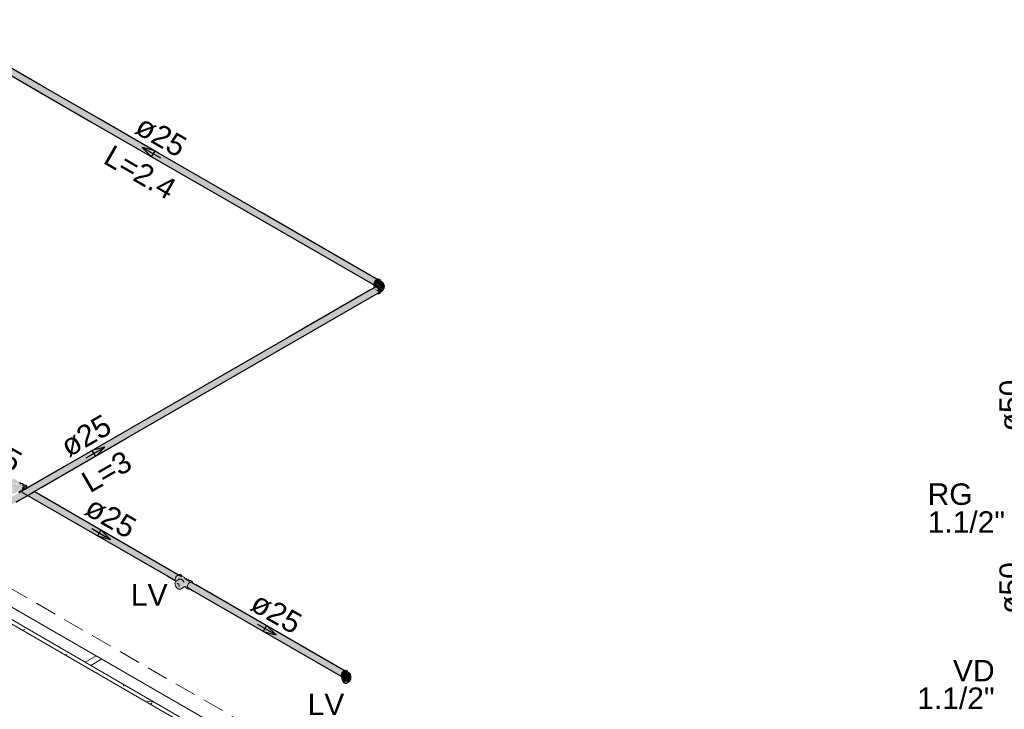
# Model space of a CAD drawing. Header units: millimetres. Extents: x 567 to 934, y -1 to 364.
# Tile 596 of 656: x 764.79 to 773.96, y 68.56 to 74.98. Entities that reach past the tile are written whole.
import ezdxf

# ---------------------------------------------------------------- set-up
doc = ezdxf.new("R2010")
doc.units = ezdxf.units.MM
doc.header["$MEASUREMENT"] = 0
doc.linetypes.add('JIS_02_2.0', pattern=[0.3, 0.2, -0.1])
doc.linetypes.add('NULL', pattern=[0])
for name, color, linetype, lineweight in [('A-GENM', 7, 'Continuous', 13), ('A-GLAZ', 7, 'Continuous', 13), ('A-GLAZ-SILL', 7, 'Continuous', 13), ('AF-Condutos', 140, 'Continuous', 25), ('AF-Conexões', 152, 'Continuous', 18), ('AF-Peça de utilização', 152, 'Continuous', 18), ('AF-Sentido conduto', 140, 'Continuous', 30), ('AF-Textos conduto', 7, 'Continuous', 9), ('DI-Área do detalhe', 10, 'JIS_02_2.0', 0), ('Textos', 7, 'Continuous', 9)]:
    doc.layers.add(name, color=color, linetype=linetype, lineweight=lineweight)
doc.styles.add('Arial', font='arial.ttf')

msp = doc.modelspace()

# ---------------------------------------------------------------- hatches: boundary and pattern name
at = {"layer": 'AF-Condutos', "linetype": 'Continuous'}
for points in [[(763.9349, 74.9814), (763.9254, 74.9831), (763.9078, 74.9709), (763.8975, 74.9485), (763.9012, 74.9307), (768.1001, 72.5064), (766.9026, 73.1993), (768.0964, 72.5138), (766.9164, 73.198), (768.0964, 72.5242), (766.9396, 73.1959), (768.1001, 72.5358), (766.9682, 73.1933), (768.1068, 72.5466), (766.9974, 73.1906), (768.1153, 72.5548), (767.0222, 73.1883), (768.1243, 72.5589), (767.0383, 73.1868), (768.1321, 72.5582)], [(768.0886, 72.5183), (766.9026, 73.1993), (768.0881, 72.5134)], [(768.0877, 72.5188), (768.0904, 72.5277), (766.9164, 73.198)], [(768.0896, 72.5282), (768.0947, 72.5389), (766.9396, 73.1959)], [(768.0941, 72.5393), (768.1012, 72.5498), (766.9682, 73.1933)], [(768.1077, 72.5592), (766.9974, 73.1906), (768.1009, 72.5501)], [(768.1145, 72.5644), (767.0222, 73.1883), (768.1086, 72.5587)], [(768.1186, 72.5659), (767.0383, 73.1868), (768.1151, 72.5642)], [(768.0886, 72.5183), (768.0964, 72.5138), (768.0964, 72.5242)], [(768.1189, 72.4317), (768.1337, 72.4402), (768.1382, 72.4466), (764.9838, 70.631), (768.1391, 72.4564), (765.6275, 71.0126), (768.1364, 72.4679), (768.1303, 72.4791), (768.1131, 72.4933), (768.0886, 72.4791), (768.1008, 72.4914), (764.8118, 70.5925), (764.8028, 70.5831), (764.8992, 70.6385), (764.9059, 70.6379), (764.8758, 70.6182), (764.8838, 70.6136), (764.8287, 70.5751), (764.8141, 70.5602), (764.8125, 70.5635), (764.8841, 70.6134), (764.8758, 70.6182), (764.9064, 70.6379), (764.9004, 70.6384), (764.8098, 70.5861), (764.8052, 70.5887), (763.1819, 69.6515), (763.2319, 69.6226), (763.117, 69.5485), (763.2382, 69.619), (763.2427, 69.6164)], [(768.1382, 72.4466), (768.1391, 72.4564), (764.9838, 70.631)], [(768.1391, 72.4564), (768.1364, 72.4679), (765.6275, 71.0126)], [(768.1049, 72.4938), (768.0886, 72.4795), (768.1043, 72.4882)], [(764.7942, 70.6003), (766.2368, 69.7623), (766.2388, 69.7663)], [(764.812, 70.6004), (766.2379, 69.767), (766.2405, 69.7757)], [(764.8122, 70.6023), (764.8205, 70.5975), (764.8278, 70.6018), (764.8144, 70.6096)], [(764.8377, 70.6363), (764.8221, 70.6454), (764.8132, 70.6413)], [(764.8156, 70.6121), (764.8307, 70.6034), (764.8357, 70.6064), (764.8178, 70.6168)], [(764.821, 70.6235), (764.8178, 70.6168), (764.8357, 70.6064), (764.843, 70.6106)], [(764.8544, 70.6171), (764.8306, 70.6311), (764.822, 70.6231), (764.8434, 70.6108)], [(764.8546, 70.6172), (764.8624, 70.6218), (764.8307, 70.6312)], [(764.8439, 70.6358), (764.8337, 70.6332), (764.8628, 70.6217), (764.8654, 70.6241)], [(766.1689, 69.8017), (766.1687, 69.8019), (764.8122, 70.5891)], [(766.169, 69.8016), (764.8125, 70.5871), (766.1699, 69.801), (764.8128, 70.5843), (766.171, 69.8002)], [(766.1699, 69.801), (764.8682, 70.5549), (764.866, 70.5536)], [(766.169, 69.8016), (764.8697, 70.5557), (764.8682, 70.5549)], [(766.1687, 69.8019), (764.8703, 70.5561), (764.8697, 70.5557)], [(764.8748, 70.5587), (764.8706, 70.5562), (766.2388, 69.7664), (766.2388, 69.7665)], [(764.8706, 70.5562), (766.2388, 69.7663), (766.2388, 69.7664)], [(766.2388, 69.7665), (764.8791, 70.5611), (764.8748, 70.5587)], [(766.2306, 69.7815), (764.8796, 70.5614), (764.8795, 70.5614)], [(766.2405, 69.7758), (764.8812, 70.5624), (764.8796, 70.5614)], [(764.8882, 70.5664), (764.8812, 70.5624), (766.2405, 69.7759), (766.2405, 69.7759)], [(764.8812, 70.5624), (766.2405, 69.7758), (766.2405, 69.7759)], [(766.2405, 69.7759), (764.8907, 70.5679), (764.8882, 70.5664)], [(764.8907, 70.5679), (766.2397, 69.7764), (766.2447, 69.787), (764.8913, 70.5682)], [(766.2439, 69.7875), (764.8915, 70.5683), (764.8913, 70.5682)], [(764.8963, 70.5711), (764.8915, 70.5683), (766.2448, 69.7871), (766.2448, 69.7872)], [(764.8915, 70.5683), (766.2447, 69.787), (766.2448, 69.7871)], [(766.2448, 69.7872), (764.9033, 70.5751), (764.8963, 70.5711)], [(764.9033, 70.5751), (766.2442, 69.7876), (766.2512, 69.7979), (764.904, 70.5756)], [(764.9042, 70.5756), (764.904, 70.5756), (766.2512, 69.7979), (766.2513, 69.7981)], [(766.2513, 69.7981), (764.9147, 70.5817), (764.9042, 70.5757)], [(764.9147, 70.5817), (766.2509, 69.7983), (766.2588, 69.8066), (764.9154, 70.5821)], [(766.2588, 69.8066), (764.9155, 70.5822), (764.9154, 70.5821)], [(766.2824, 69.7931), (764.923, 70.5865), (764.9155, 70.5822)], [(764.923, 70.5865), (766.2586, 69.8069), (766.2656, 69.812), (764.9233, 70.5867)], [(766.2656, 69.812), (764.9235, 70.5868), (764.9233, 70.5867)], [(766.2913, 69.7971), (764.9266, 70.5886), (764.9235, 70.5868)], [(764.9266, 70.5886), (766.265, 69.8124), (766.2688, 69.814), (764.9267, 70.5886)], [(766.2991, 69.7964), (764.9268, 70.5887), (764.9267, 70.5886)], [(766.2991, 69.7964), (764.9268, 70.5887), (764.9268, 70.5887)], [(766.3461, 69.7431), (766.3635, 69.7329), (767.8021, 68.9025)], [(766.3519, 69.7114), (767.7917, 68.8801), (766.357, 69.722)], [(766.3525, 69.7007), (766.3782, 69.6857), (767.7917, 68.8697), (766.3535, 69.7104)], [(766.3535, 69.7105), (766.3535, 69.7104), (767.7917, 68.8801)], [(767.7835, 68.8745), (767.7861, 68.8834), (766.3535, 69.7104)], [(766.3592, 69.6915), (767.7954, 68.8623), (766.3536, 69.6999)], [(766.357, 69.722), (767.7954, 68.8917), (766.3635, 69.7329), (766.3564, 69.7225)], [(767.7852, 68.8839), (767.7904, 68.8946), (766.357, 69.722)], [(766.3635, 69.7331), (767.8021, 68.9025), (766.3721, 69.7411)], [(767.7959, 68.9061), (766.3635, 69.7329), (767.7897, 68.8951)], [(766.3855, 69.7458), (766.3715, 69.7416), (767.8107, 68.9107), (766.4094, 69.7287), (767.8196, 68.9148), (766.4326, 69.7192), (767.8274, 68.9141), (766.4322, 69.7196)], [(766.3722, 69.7412), (766.3721, 69.7411), (767.8107, 68.9107)], [(767.8033, 68.915), (766.3721, 69.7411), (767.7964, 68.9059)], [(767.7844, 68.8739), (766.3782, 69.6857), (767.7839, 68.869)], [(767.81, 68.9203), (766.4043, 69.7317), (767.804, 68.9146)], [(767.814, 68.9218), (766.4326, 69.7192), (767.8104, 68.9201)]]:
    msp.add_hatch(color=151, dxfattribs=at).paths.add_polyline_path(points)
at = {"layer": 'AF-Conexões', "linetype": 'Continuous'}
for points in [[(768.1443, 72.5639), (768.1252, 72.5685), (768.1029, 72.5522), (768.0921, 72.5335), (768.0882, 72.5142), (768.0951, 72.5026), (768.0951, 72.5202), (768.1088, 72.5488), (768.1263, 72.5615), (768.1382, 72.5658), (768.1519, 72.553)], [(768.0989, 72.5136), (768.1094, 72.5076), (768.1266, 72.5116), (768.1022, 72.5297)], [(768.1521, 72.5515), (768.1311, 72.5651), (768.1088, 72.5488), (768.1019, 72.5287), (768.1277, 72.515), (768.1316, 72.5232), (768.1528, 72.5431), (768.1306, 72.559)], [(768.1358, 72.5595), (768.1306, 72.559), (768.1553, 72.5442)], [(768.161, 72.5448), (768.1553, 72.5442), (768.1316, 72.5232)], [(768.1729, 72.5324), (768.1596, 72.541), (768.1449, 72.5354), (768.132, 72.5193), (768.1412, 72.5165), (768.172, 72.4943), (768.1727, 72.478), (768.1831, 72.4845), (768.1856, 72.5129)], [(768.0883, 72.4842), (768.0982, 72.4862), (768.1017, 72.5025), (768.1055, 72.4941), (768.1323, 72.4872), (768.127, 72.4852), (768.1378, 72.4621), (768.0892, 72.4738), (768.1383, 72.4468), (768.1218, 72.4333), (768.1366, 72.43), (768.1519, 72.4444), (768.149, 72.4719), (768.1382, 72.4906), (768.1235, 72.5036), (768.1027, 72.5057)], [(768.1426, 72.5154), (768.1198, 72.5052), (768.1227, 72.504)], [(768.1401, 72.514), (768.1229, 72.5041), (768.145, 72.5112), (768.1277, 72.5006), (768.1522, 72.5071)], [(768.145, 72.5112), (768.1239, 72.5033), (768.1277, 72.5006)], [(768.1553, 72.5081), (768.1294, 72.4999), (768.1335, 72.4956)], [(768.1344, 72.4946), (768.1613, 72.5018), (768.1553, 72.5081)], [(768.1353, 72.4948), (768.1382, 72.4906), (768.1613, 72.5018)], [(768.1399, 72.4881), (768.1443, 72.4816), (768.1703, 72.4862), (768.1613, 72.5018)], [(768.1487, 72.4724), (768.1727, 72.478), (768.1703, 72.4862), (768.1448, 72.4805)], [(768.1519, 72.4659), (768.1727, 72.478), (768.1488, 72.4725)], [(768.1513, 72.4643), (768.1736, 72.4701), (768.1727, 72.478)], [(768.153, 72.4583), (768.1736, 72.4701), (768.1517, 72.4644)], [(768.1523, 72.447), (768.1664, 72.4542), (768.1727, 72.4633)], [(768.1529, 72.4522), (768.173, 72.4652), (768.1736, 72.4701)], [(768.153, 72.4523), (768.1736, 72.4701), (768.1537, 72.4586)]]:
    msp.add_hatch(color=161, dxfattribs=at).paths.add_polyline_path(points)
at = {"layer": 'AF-Peça de utilização', "linetype": 'Continuous'}
for points in [[(764.7572, 70.6953), (764.7468, 70.7055), (764.7337, 70.7067), (764.7115, 70.6905), (764.7008, 70.672), (764.6969, 70.6528), (764.7048, 70.6438), (764.7316, 70.6593), (764.7198, 70.6771), (764.7441, 70.6646), (764.7579, 70.6701), (764.7787, 70.6458), (764.7766, 70.6423), (764.7582, 70.6606), (764.7382, 70.6631), (764.7001, 70.6396), (764.7159, 70.6194), (764.7199, 70.6217), (764.7191, 70.6385), (764.736, 70.5981), (764.7199, 70.5997), (764.7342, 70.6099), (764.7159, 70.6067), (764.7298, 70.617), (764.7159, 70.6194), (764.6998, 70.6393), (764.6969, 70.6328), (764.6969, 70.6152), (764.7045, 70.5955), (764.7177, 70.579), (764.733, 70.5702), (764.7463, 70.5714), (764.783, 70.5936), (764.7824, 70.6063), (764.7942, 70.6003), (764.7824, 70.6139), (764.7826, 70.6223), (764.7963, 70.6173), (764.7941, 70.6128), (764.7826, 70.6223), (764.7824, 70.6139), (764.7943, 70.6109), (764.7962, 70.5964), (764.8122, 70.5894), (764.8078, 70.6102), (764.8162, 70.6157), (764.8395, 70.6392), (764.8538, 70.6438), (764.84, 70.6501), (764.8135, 70.6375), (764.8331, 70.6417), (764.8, 70.6624), (764.7922, 70.6585), (764.7897, 70.6697), (764.7998, 70.6671)], [(764.8001, 70.6625), (764.8271, 70.6472), (764.8315, 70.6479)], [(764.8063, 70.6641), (764.8017, 70.6631), (764.8301, 70.6485)], [(764.8333, 70.6499), (764.8069, 70.6642), (764.8304, 70.6486)], [(764.8347, 70.6493), (764.8132, 70.6631), (764.8069, 70.6642)], [(764.8552, 70.6301), (764.8584, 70.6395), (764.8484, 70.6345)], [(766.2988, 69.8053), (766.2883, 69.8155), (766.2752, 69.8167), (766.253, 69.8005), (766.2423, 69.782), (766.2384, 69.7628), (766.2463, 69.7538), (766.2731, 69.7693), (766.2613, 69.7871), (766.2857, 69.7746), (766.2994, 69.7801), (766.3203, 69.7558), (766.3181, 69.7523), (766.2997, 69.7706), (766.2797, 69.7731), (766.2417, 69.7496), (766.2574, 69.7294), (766.2626, 69.732), (766.2606, 69.7485), (766.2775, 69.7081), (766.2574, 69.7294), (766.2414, 69.7493), (766.2384, 69.7428), (766.2384, 69.7252), (766.246, 69.7055), (766.2593, 69.689), (766.2746, 69.6802), (766.2878, 69.6814), (766.3245, 69.7036), (766.3239, 69.7163), (766.3358, 69.7103), (766.324, 69.7239), (766.3389, 69.7201), (766.3394, 69.695), (766.3539, 69.6821), (766.3731, 69.6835), (766.3552, 69.6938), (766.3493, 69.7202), (766.369, 69.7389), (766.3953, 69.7538), (766.3738, 69.758), (766.3338, 69.7685), (766.3312, 69.7797), (766.3413, 69.7771)], [(766.2613, 69.7871), (766.2733, 69.7715), (766.2861, 69.7682), (766.2846, 69.7743)], [(766.2994, 69.7801), (766.2945, 69.7743), (766.3196, 69.7562)], [(766.3413, 69.7727), (766.3338, 69.7685), (766.3609, 69.7559)], [(766.3416, 69.7725), (766.3687, 69.7572), (766.373, 69.7579)], [(766.3678, 69.7573), (766.3418, 69.7723), (766.362, 69.7561)], [(766.3478, 69.7741), (766.3432, 69.7731), (766.3717, 69.7585)], [(766.3749, 69.7599), (766.3484, 69.7742), (766.3719, 69.7586)], [(766.3762, 69.7593), (766.3547, 69.7731), (766.3484, 69.7742)], [(766.324, 69.7102), (766.3383, 69.6994), (766.3379, 69.7038)], [(767.8479, 68.9093), (767.8402, 68.9202), (767.8211, 68.9247), (767.7988, 68.9084), (767.788, 68.8898), (767.7841, 68.8705), (767.7927, 68.8514), (767.791, 68.8765), (767.7986, 68.8961), (767.8118, 68.9125), (767.8341, 68.922)], [(767.791, 68.8589), (767.8466, 68.9086), (767.7957, 68.8777)], [(767.8242, 68.8392), (767.8354, 68.8325), (767.8299, 68.8277), (767.8377, 68.8249), (767.8676, 68.8349), (767.8628, 68.8579), (767.8467, 68.8749), (767.8302, 68.8742), (767.7997, 68.8586), (767.8027, 68.8475), (767.7939, 68.8502), (767.7961, 68.829), (767.8099, 68.8089), (767.8271, 68.8015), (767.8194, 68.8132), (767.8292, 68.8188), (767.8122, 68.8173), (767.8289, 68.8285)], [(767.7957, 68.863), (767.8015, 68.8596), (767.8334, 68.8795), (767.7981, 68.886)], [(767.8479, 68.9093), (767.8341, 68.922), (767.8118, 68.9125), (767.7981, 68.886), (767.8294, 68.8783), (767.8344, 68.8858), (767.8641, 68.8984)], [(767.8682, 68.888), (767.8641, 68.8984), (767.8335, 68.8797), (767.8458, 68.8784), (767.8757, 68.8514), (767.87, 68.8629)], [(767.8194, 68.8132), (767.8271, 68.8015), (767.8318, 68.803)], [(767.8318, 68.803), (767.8628, 68.8209), (767.8694, 68.8356), (767.8377, 68.8249)]]:
    msp.add_hatch(color=161, dxfattribs=at).paths.add_polyline_path(points)

# ---------------------------------------------------------------- linework, layer by layer
at = {"layer": 'A-GENM', "color": 8, "lineweight": 5}
msp.add_line((764.4704, 69.497), (768.3399, 67.2629), dxfattribs=at)
at = {"layer": 'A-GENM', "color": 8, "linetype": 'Continuous', "lineweight": 5}
for p, q in [((764.819, 69.2957), (764.8387, 69.3071)), ((765.2149, 69.0671), (765.2309, 69.0763)), ((765.5094, 68.903), (765.5132, 68.8949)), ((765.7518, 68.7971), (765.7612, 68.7769)), ((766.0396, 68.6268), (765.9801, 68.636)), ((766.0068, 68.6099), (766.0228, 68.6191))]:
    msp.add_line(p, q, dxfattribs=at)
at = {"layer": 'A-GLAZ', "color": 8, "lineweight": 5}
for p, q in [((764.6167, 69.5724), (768.2021, 67.5024)), ((765.5044, 69.0599), (765.4005, 68.9999)), ((765.4005, 68.9999), (765.4525, 68.9699)), ((765.4525, 68.9699), (765.5564, 69.0299))]:
    msp.add_line(p, q, dxfattribs=at)
at = {"layer": 'A-GLAZ-SILL', "color": 8, "lineweight": 5}
for p, q in [((765.4005, 68.9999), (764.5734, 69.4774)), ((766.2795, 68.4924), (765.4525, 68.9699))]:
    msp.add_line(p, q, dxfattribs=at)
at = {"layer": 'AF-Condutos'}
for p, q in [((765.0138, 74.3585), (764.3378, 74.7488)), ((764.3317, 74.6821), (764.9728, 74.312)), ((765.5223, 74.0649), (765.0138, 74.3585)), ((764.9728, 74.312), (765.4551, 74.0335)), ((765.4551, 74.0335), (765.9891, 73.7252)), ((766.085, 73.7401), (765.5223, 74.0649)), ((765.9891, 73.7252), (766.8995, 73.1996)), ((767.0441, 73.1863), (766.085, 73.7401)), ((766.8995, 73.1996), (768.1001, 72.5064)), ((768.1321, 72.5582), (767.0441, 73.1863)), ((768.053, 72.4638), (767.3013, 72.0298)), ((767.4066, 72.0204), (768.1337, 72.4402)), ((768.0883, 72.4842), (768.053, 72.4638)), ((768.1008, 72.4914), (768.0883, 72.4842)), ((768.102, 72.4921), (768.1008, 72.4914)), ((768.1049, 72.4938), (768.102, 72.4921)), ((768.1131, 72.4933), (768.1049, 72.4938)), ((768.117, 72.491), (768.1131, 72.4933)), ((768.1221, 72.4881), (768.117, 72.491)), ((768.1303, 72.4791), (768.1221, 72.4881)), ((768.1364, 72.4679), (768.1303, 72.4791)), ((768.1337, 72.4402), (768.1382, 72.4466)), ((768.1391, 72.4564), (768.1364, 72.4679)), ((768.1382, 72.4466), (768.1391, 72.4564)), ((767.3013, 72.0298), (765.2083, 70.8214)), ((765.7866, 71.0851), (767.4066, 72.0204)), ((764.9978, 70.6297), (765.7866, 71.0851)), ((765.2083, 70.8214), (764.8925, 70.6391)), ((764.866, 70.6238), (764.8118, 70.5925)), ((764.8221, 70.6454), (764.8132, 70.6413)), ((764.8622, 70.626), (764.8467, 70.635)), ((764.8653, 70.6242), (764.8622, 70.626)), ((764.866, 70.6238), (764.8653, 70.6242)), ((764.8925, 70.6391), (764.866, 70.6238)), ((764.9268, 70.5887), (764.9978, 70.6297)), ((764.7562, 70.4902), (764.7942, 70.5122)), ((764.7942, 70.5824), (764.7833, 70.5761)), ((764.7979, 70.5845), (764.7942, 70.5824)), ((764.7942, 70.5122), (764.8282, 70.5318)), ((764.7981, 70.5846), (764.7979, 70.5845)), ((764.7982, 70.5847), (764.7981, 70.5846)), ((764.7998, 70.5856), (764.7982, 70.5847)), ((764.8012, 70.5864), (764.7998, 70.5856)), ((764.8052, 70.5887), (764.8012, 70.5864)), ((764.8118, 70.5925), (764.8052, 70.5887)), ((764.8128, 70.5843), (766.171, 69.8002)), ((764.8282, 70.5318), (764.866, 70.5536)), ((764.866, 70.5536), (764.9268, 70.5887)), ((766.2991, 69.7964), (764.9268, 70.5887)), ((766.171, 69.8002), (766.2386, 69.7612)), ((766.3566, 69.693), (766.3592, 69.6915)), ((766.3592, 69.6915), (766.3731, 69.6835)), ((766.3714, 69.7547), (766.3636, 69.7554)), ((766.3731, 69.6835), (766.376, 69.6818)), ((766.376, 69.6818), (766.4002, 69.6679)), ((766.4037, 69.736), (766.3882, 69.745)), ((766.4069, 69.7342), (766.4037, 69.736)), ((766.4322, 69.7196), (766.4069, 69.7342)), ((767.8274, 68.9141), (766.4322, 69.7196)), ((766.4002, 69.6679), (767.7954, 68.8623))]:
    msp.add_line(p, q, dxfattribs=at)
at = {"layer": 'AF-Conexões'}
for p, q in [((768.0892, 72.5236), (768.0882, 72.5142)), ((768.0921, 72.5335), (768.0892, 72.5236)), ((768.0968, 72.5432), (768.0921, 72.5335)), ((768.1029, 72.5522), (768.0968, 72.5432)), ((768.0996, 72.5197), (768.099, 72.5141)), ((768.0997, 72.521), (768.0996, 72.5197)), ((768.1022, 72.5297), (768.0997, 72.5215)), ((768.0997, 72.5215), (768.0997, 72.521)), ((768.1061, 72.5379), (768.1022, 72.5297)), ((768.11, 72.5597), (768.1029, 72.5522)), ((768.1112, 72.5453), (768.1061, 72.5379)), ((768.1176, 72.5652), (768.11, 72.5597)), ((768.1171, 72.5516), (768.1112, 72.5453)), ((768.1235, 72.5562), (768.1171, 72.5516)), ((768.1189, 72.5658), (768.1176, 72.5652)), ((768.1252, 72.5685), (768.1189, 72.5658)), ((768.1299, 72.5589), (768.1235, 72.5562)), ((768.1323, 72.5692), (768.1252, 72.5685)), ((768.1306, 72.559), (768.1299, 72.5589)), ((768.1358, 72.5595), (768.1306, 72.559)), ((768.1378, 72.5283), (768.132, 72.5193)), ((768.1384, 72.5673), (768.1323, 72.5692)), ((768.1409, 72.5579), (768.1358, 72.5595)), ((768.1449, 72.5354), (768.1378, 72.5283)), ((768.1443, 72.5639), (768.1384, 72.5673)), ((768.1521, 72.5515), (768.1409, 72.5579)), ((768.149, 72.5595), (768.1443, 72.5639)), ((768.1525, 72.5398), (768.1449, 72.5354)), ((768.1519, 72.553), (768.149, 72.5595)), ((768.1521, 72.5515), (768.1519, 72.553)), ((768.1664, 72.5432), (768.1521, 72.5515)), ((768.1596, 72.541), (768.1525, 72.5398)), ((768.1654, 72.5388), (768.1596, 72.541)), ((768.1729, 72.5324), (768.1654, 72.5388)), ((768.1703, 72.5396), (768.1664, 72.5432)), ((768.1727, 72.5342), (768.1703, 72.5396)), ((768.1729, 72.5324), (768.1727, 72.5342)), ((768.174, 72.5315), (768.1729, 72.5324)), ((768.1747, 72.5309), (768.174, 72.5315)), ((768.1825, 72.5203), (768.1747, 72.5309)), ((768.1856, 72.5129), (768.1825, 72.5203)), ((768.0882, 72.5142), (768.0883, 72.5132)), ((768.0883, 72.5132), (768.0892, 72.506)), ((768.0892, 72.4914), (768.0883, 72.4842)), ((768.0892, 72.506), (768.0906, 72.5029)), ((768.0921, 72.4979), (768.0892, 72.4914)), ((768.0906, 72.5029), (768.0921, 72.4995)), ((768.0921, 72.4995), (768.0926, 72.499)), ((768.0926, 72.4984), (768.0921, 72.4979)), ((768.0921, 72.4979), (768.0921, 72.4979)), ((768.0926, 72.499), (768.0929, 72.4987)), ((768.0929, 72.4987), (768.0926, 72.4984)), ((768.0968, 72.5023), (768.0929, 72.4987)), ((768.1001, 72.5042), (768.0968, 72.5023)), ((768.0984, 72.4942), (768.102, 72.4921)), ((768.099, 72.5141), (768.0989, 72.5136)), ((768.0989, 72.5136), (768.0995, 72.5085)), ((768.0995, 72.5085), (768.0997, 72.5068)), ((768.0997, 72.5068), (768.0998, 72.5066)), ((768.0998, 72.5066), (768.1005, 72.505)), ((768.1007, 72.5046), (768.1001, 72.5042)), ((768.1005, 72.505), (768.1006, 72.5049)), ((768.1006, 72.5049), (768.1007, 72.5046)), ((768.1027, 72.5057), (768.1007, 72.5046)), ((768.1088, 72.5076), (768.1027, 72.5057)), ((768.1159, 72.5069), (768.1088, 72.5076)), ((768.1174, 72.5062), (768.1159, 72.5069)), ((768.117, 72.491), (768.121, 72.4928)), ((768.1295, 72.5133), (768.1174, 72.5062)), ((768.1235, 72.5036), (768.1174, 72.5062)), ((768.1189, 72.4317), (768.1252, 72.429)), ((768.1311, 72.4981), (768.1235, 72.5036)), ((768.1252, 72.429), (768.1323, 72.4283)), ((768.1308, 72.5166), (768.1295, 72.5133)), ((768.1316, 72.5144), (768.1295, 72.5133)), ((768.132, 72.5193), (768.1308, 72.5166)), ((768.1382, 72.4906), (768.1311, 72.4981)), ((768.1367, 72.516), (768.1316, 72.5144)), ((768.1323, 72.4283), (768.1384, 72.4302)), ((768.1426, 72.5154), (768.1367, 72.516)), ((768.1443, 72.4816), (768.1382, 72.4906)), ((768.1384, 72.4302), (768.1443, 72.4336)), ((768.149, 72.5127), (768.1426, 72.5154)), ((768.149, 72.4719), (768.1443, 72.4816)), ((768.1443, 72.4336), (768.149, 72.4379)), ((768.1553, 72.5081), (768.149, 72.5127)), ((768.1519, 72.462), (768.149, 72.4719)), ((768.149, 72.4379), (768.1519, 72.4444)), ((768.1529, 72.4526), (768.1519, 72.462)), ((768.1519, 72.4444), (768.1521, 72.446)), ((768.1521, 72.446), (768.1664, 72.4542)), ((768.1521, 72.446), (768.1529, 72.4526)), ((768.1613, 72.5018), (768.1553, 72.5081)), ((768.1664, 72.4944), (768.1613, 72.5018)), ((768.1703, 72.4862), (768.1664, 72.4944)), ((768.1664, 72.4542), (768.1703, 72.4578)), ((768.1727, 72.478), (768.1703, 72.4862)), ((768.1703, 72.4578), (768.1727, 72.4633)), ((768.1736, 72.4701), (768.1727, 72.478)), ((768.1727, 72.4633), (768.1729, 72.4648)), ((768.1805, 72.4752), (768.1729, 72.4651)), ((768.1729, 72.4648), (768.1779, 72.4702)), ((768.1729, 72.4651), (768.173, 72.4652)), ((768.1729, 72.4648), (768.1729, 72.4651)), ((768.173, 72.4652), (768.1736, 72.4701)), ((768.173, 72.4652), (768.1753, 72.4685)), ((768.1753, 72.4685), (768.1805, 72.4752)), ((768.1779, 72.4702), (768.1834, 72.4791)), ((768.1834, 72.4791), (768.1856, 72.4841)), ((768.1882, 72.4987), (768.1856, 72.5129)), ((768.1856, 72.4841), (768.1861, 72.489)), ((768.1861, 72.489), (768.1872, 72.4939)), ((768.1872, 72.4939), (768.1882, 72.4987))]:
    msp.add_line(p, q, dxfattribs=at)
at = {"layer": 'AF-Peça de utilização'}
for p, q in [((764.796, 70.67), (764.7893, 70.6739)), ((764.7997, 70.6627), (764.7936, 70.6599)), ((764.7936, 70.6599), (764.795, 70.6605)), ((764.7957, 70.5986), (764.7959, 70.5969)), ((764.7959, 70.5969), (764.7961, 70.5955)), ((764.8054, 70.6646), (764.796, 70.67)), ((764.7961, 70.5955), (764.7971, 70.5893)), ((764.8011, 70.663), (764.7997, 70.6627)), ((764.8017, 70.6631), (764.8011, 70.663)), ((764.8063, 70.6641), (764.8017, 70.6631)), ((764.8063, 70.6641), (764.8054, 70.6646)), ((764.8069, 70.6642), (764.8063, 70.6641)), ((764.8132, 70.6631), (764.8069, 70.6642)), ((764.8115, 70.5954), (764.8122, 70.6023)), ((764.8118, 70.5925), (764.8115, 70.5954)), ((764.8122, 70.6023), (764.8144, 70.6096)), ((764.8364, 70.6496), (764.8132, 70.6631)), ((764.8144, 70.6096), (764.8178, 70.6168)), ((764.8178, 70.6168), (764.8223, 70.6233)), ((764.8223, 70.6233), (764.8275, 70.6289)), ((764.8304, 70.6486), (764.8271, 70.6472)), ((764.8271, 70.6472), (764.8315, 70.6479)), ((764.8275, 70.6289), (764.8331, 70.6329)), ((764.8342, 70.6492), (764.8304, 70.6486)), ((764.8331, 70.6329), (764.8387, 70.6353)), ((764.8352, 70.6494), (764.8342, 70.6492)), ((764.8364, 70.6496), (764.8352, 70.6494)), ((764.84, 70.6501), (764.8364, 70.6496)), ((764.8387, 70.6353), (764.8439, 70.6358)), ((764.8439, 70.6486), (764.84, 70.6501)), ((764.8478, 70.6471), (764.8439, 70.6486)), ((764.8439, 70.6358), (764.8467, 70.635)), ((764.8467, 70.635), (764.8484, 70.6345)), ((764.8538, 70.6438), (764.8478, 70.6471)), ((764.8553, 70.6424), (764.8538, 70.6438)), ((764.8584, 70.6395), (764.8553, 70.6424)), ((764.8614, 70.633), (764.8584, 70.6395)), ((764.8622, 70.626), (764.8614, 70.633)), ((764.7839, 70.5931), (764.7979, 70.5848)), ((764.7971, 70.5893), (764.7979, 70.585)), ((764.7979, 70.585), (764.798, 70.5847)), ((764.7979, 70.5848), (764.798, 70.5847)), ((766.2394, 69.7721), (766.2384, 69.7628)), ((766.2423, 69.782), (766.2394, 69.7721)), ((766.247, 69.7917), (766.2423, 69.782)), ((766.253, 69.8005), (766.247, 69.7917)), ((766.2601, 69.808), (766.253, 69.8005)), ((766.2677, 69.8135), (766.2601, 69.808)), ((766.2688, 69.814), (766.2677, 69.8135)), ((766.2752, 69.8167), (766.2688, 69.814)), ((766.2771, 69.7716), (766.2726, 69.769)), ((766.2823, 69.8174), (766.2752, 69.8167)), ((766.2797, 69.7731), (766.2771, 69.7716)), ((766.2857, 69.7746), (766.2797, 69.7731)), ((766.2883, 69.8155), (766.2823, 69.8174)), ((766.2925, 69.7737), (766.2857, 69.7746)), ((766.2978, 69.8099), (766.2883, 69.8155)), ((766.2988, 69.8053), (766.2916, 69.8081)), ((766.2916, 69.8081), (766.2952, 69.8067)), ((766.2997, 69.7706), (766.2925, 69.7737)), ((766.2952, 69.8067), (766.2988, 69.8053)), ((766.3004, 69.8063), (766.2978, 69.8099)), ((766.3026, 69.8031), (766.2988, 69.8053)), ((766.2988, 69.8053), (766.3011, 69.802)), ((766.307, 69.7653), (766.2997, 69.7706)), ((766.3019, 69.804), (766.3004, 69.8063)), ((766.3026, 69.8031), (766.3019, 69.804)), ((766.3029, 69.8029), (766.3026, 69.8031)), ((766.3231, 69.7913), (766.3029, 69.8029)), ((766.3276, 69.7858), (766.322, 69.789)), ((766.322, 69.789), (766.3276, 69.7858)), ((766.3279, 69.7875), (766.3231, 69.7913)), ((766.3293, 69.7848), (766.3276, 69.7858)), ((766.3276, 69.7858), (766.3312, 69.7797)), ((766.3293, 69.7848), (766.3279, 69.7875)), ((766.3308, 69.7839), (766.3293, 69.7848)), ((766.3375, 69.78), (766.3308, 69.7839)), ((766.3413, 69.7727), (766.3351, 69.7699)), ((766.3351, 69.7699), (766.3365, 69.7705)), ((766.347, 69.7746), (766.3375, 69.78)), ((766.3426, 69.773), (766.3413, 69.7727)), ((766.3432, 69.7731), (766.3426, 69.773)), ((766.3478, 69.7741), (766.3432, 69.7731)), ((766.3478, 69.7741), (766.347, 69.7746)), ((766.3484, 69.7742), (766.3478, 69.7741)), ((766.3547, 69.7731), (766.3484, 69.7742)), ((766.378, 69.7596), (766.3547, 69.7731)), ((766.2384, 69.7428), (766.2374, 69.7346)), ((766.2374, 69.7346), (766.2384, 69.7252)), ((766.2384, 69.7628), (766.2386, 69.7612)), ((766.2414, 69.7493), (766.2384, 69.7428)), ((766.2384, 69.7252), (766.2414, 69.7152)), ((766.2386, 69.7612), (766.2394, 69.7546)), ((766.2394, 69.7546), (766.2417, 69.7496)), ((766.2417, 69.7496), (766.2414, 69.7493)), ((766.2414, 69.7152), (766.246, 69.7055)), ((766.246, 69.7537), (766.2417, 69.7496)), ((766.2488, 69.7553), (766.246, 69.7537)), ((766.246, 69.7055), (766.2522, 69.6965)), ((766.2678, 69.7662), (766.2488, 69.7553)), ((766.2522, 69.6965), (766.2593, 69.689)), ((766.2591, 69.731), (766.2614, 69.7317)), ((766.2593, 69.689), (766.2669, 69.6834)), ((766.2614, 69.7317), (766.2641, 69.7314)), ((766.2641, 69.7314), (766.2669, 69.7302)), ((766.2669, 69.7302), (766.2698, 69.7281)), ((766.2669, 69.6834), (766.2746, 69.6802)), ((766.2726, 69.769), (766.2678, 69.7662)), ((766.2698, 69.7281), (766.2724, 69.7253)), ((766.2724, 69.7253), (766.2747, 69.722)), ((766.2746, 69.6802), (766.2817, 69.6795)), ((766.2747, 69.722), (766.2764, 69.7184)), ((766.2764, 69.7057), (766.2747, 69.7041)), ((766.2764, 69.7184), (766.2775, 69.7147)), ((766.2775, 69.7081), (766.2764, 69.7057)), ((766.2775, 69.7147), (766.2779, 69.7112)), ((766.2779, 69.7112), (766.2775, 69.7081)), ((766.2817, 69.6795), (766.2878, 69.6814)), ((766.2878, 69.6814), (766.3198, 69.6999)), ((766.3138, 69.7583), (766.307, 69.7653)), ((766.3198, 69.7499), (766.3138, 69.7583)), ((766.3245, 69.7407), (766.3198, 69.7499)), ((766.3198, 69.6999), (766.3245, 69.7036)), ((766.3245, 69.7036), (766.3254, 69.7031)), ((766.3254, 69.7031), (766.3394, 69.6948)), ((766.3373, 69.7086), (766.3375, 69.7069)), ((766.3375, 69.7069), (766.3376, 69.7055)), ((766.3376, 69.7055), (766.3387, 69.6993)), ((766.3387, 69.6993), (766.3394, 69.695)), ((766.3394, 69.695), (766.3396, 69.6947)), ((766.3394, 69.6948), (766.3396, 69.6947)), ((766.3396, 69.6947), (766.3419, 69.6914)), ((766.3419, 69.6914), (766.3445, 69.6878)), ((766.3445, 69.6878), (766.3539, 69.6821)), ((766.353, 69.7054), (766.3537, 69.7123)), ((766.3537, 69.6994), (766.353, 69.7054)), ((766.3537, 69.7123), (766.3559, 69.7196)), ((766.3559, 69.6946), (766.3537, 69.6994)), ((766.3539, 69.6821), (766.36, 69.6802)), ((766.3559, 69.7196), (766.3593, 69.7268)), ((766.3592, 69.6915), (766.3559, 69.6946)), ((766.3593, 69.6914), (766.3592, 69.6915)), ((766.3593, 69.7268), (766.3638, 69.7333)), ((766.36, 69.6802), (766.3671, 69.6809)), ((766.3638, 69.7333), (766.369, 69.7389)), ((766.3671, 69.6809), (766.3731, 69.6835)), ((766.372, 69.7586), (766.3687, 69.7572)), ((766.3687, 69.7572), (766.373, 69.7579)), ((766.369, 69.7389), (766.3746, 69.7429)), ((766.3757, 69.7592), (766.372, 69.7586)), ((766.3746, 69.7429), (766.3802, 69.7453)), ((766.3767, 69.7594), (766.3757, 69.7592)), ((766.378, 69.7596), (766.3767, 69.7594)), ((766.3815, 69.7601), (766.378, 69.7596)), ((766.3802, 69.7453), (766.3855, 69.7458)), ((766.3854, 69.7586), (766.3815, 69.7601)), ((766.3893, 69.7571), (766.3854, 69.7586)), ((766.3855, 69.7458), (766.3882, 69.745)), ((766.3882, 69.745), (766.3899, 69.7445)), ((766.3953, 69.7538), (766.3893, 69.7571)), ((766.3968, 69.7524), (766.3953, 69.7538)), ((766.4, 69.7495), (766.3968, 69.7524)), ((766.4029, 69.743), (766.4, 69.7495)), ((766.4037, 69.736), (766.4029, 69.743)), ((767.7851, 68.8799), (767.7841, 68.8705)), ((767.7841, 68.8705), (767.7843, 68.8687)), ((767.7843, 68.8687), (767.7851, 68.8623)), ((767.788, 68.8898), (767.7851, 68.8799)), ((767.7851, 68.8623), (767.788, 68.8558)), ((767.7927, 68.8995), (767.788, 68.8898)), ((767.788, 68.8558), (767.7927, 68.8514)), ((767.7988, 68.9084), (767.7927, 68.8995)), ((767.7961, 68.8552), (767.7941, 68.8506)), ((767.7957, 68.8777), (767.7948, 68.8699)), ((767.7948, 68.8699), (767.7953, 68.8655)), ((767.7953, 68.8655), (767.7957, 68.863)), ((767.7968, 68.8817), (767.7957, 68.8777)), ((767.7957, 68.863), (767.7966, 68.8608)), ((767.7983, 68.8572), (767.7961, 68.8552)), ((767.7966, 68.8608), (767.7981, 68.8576)), ((767.7981, 68.886), (767.7968, 68.8817)), ((767.802, 68.8941), (767.7981, 68.886)), ((767.7981, 68.8576), (767.7984, 68.8573)), ((767.7984, 68.8573), (767.7983, 68.8572)), ((767.7997, 68.8586), (767.7984, 68.8573)), ((767.8059, 68.9159), (767.7988, 68.9084)), ((767.8307, 68.8765), (767.7997, 68.8586)), ((767.8071, 68.9016), (767.802, 68.8941)), ((767.8135, 68.9215), (767.8059, 68.9159)), ((767.813, 68.9078), (767.8071, 68.9016)), ((767.8194, 68.9125), (767.813, 68.9078)), ((767.8141, 68.9217), (767.8135, 68.9215)), ((767.8211, 68.9247), (767.8141, 68.9217)), ((767.8256, 68.9151), (767.8194, 68.9125)), ((767.8282, 68.9254), (767.8211, 68.9247)), ((767.8258, 68.9152), (767.8256, 68.9151)), ((767.8317, 68.9158), (767.8258, 68.9152)), ((767.8343, 68.9236), (767.8282, 68.9254)), ((767.8318, 68.8768), (767.8307, 68.8765)), ((767.8368, 68.9142), (767.8317, 68.9158)), ((767.8326, 68.8782), (767.8318, 68.8768)), ((767.8354, 68.8779), (767.8318, 68.8768)), ((767.8335, 68.8797), (767.8326, 68.8782)), ((767.838, 68.8853), (767.8335, 68.8797)), ((767.8402, 68.9202), (767.8343, 68.9236)), ((767.8409, 68.8774), (767.8354, 68.8779)), ((767.8481, 68.9077), (767.8368, 68.9142)), ((767.843, 68.8899), (767.838, 68.8853)), ((767.8449, 68.9158), (767.8402, 68.9202)), ((767.8467, 68.8749), (767.8409, 68.8774)), ((767.848, 68.8931), (767.843, 68.8899)), ((767.8479, 68.9093), (767.8449, 68.9158)), ((767.8526, 68.8706), (767.8467, 68.8749)), ((767.8481, 68.9077), (767.8479, 68.9093)), ((767.8482, 68.8932), (767.848, 68.8931)), ((767.8495, 68.9069), (767.8481, 68.9077)), ((767.8533, 68.895), (767.8482, 68.8932)), ((767.8641, 68.8984), (767.8495, 68.9069)), ((767.8581, 68.8648), (767.8526, 68.8706)), ((767.858, 68.8951), (767.8533, 68.895)), ((767.862, 68.8936), (767.858, 68.8951)), ((767.8628, 68.8579), (767.8581, 68.8648)), ((767.8697, 68.8851), (767.862, 68.8936)), ((767.8664, 68.8504), (767.8628, 68.8579)), ((767.868, 68.8948), (767.8641, 68.8984)), ((767.8705, 68.8894), (767.868, 68.8948)), ((767.8713, 68.882), (767.8697, 68.8851)), ((767.8713, 68.8825), (767.8705, 68.8894)), ((767.8713, 68.882), (767.8713, 68.8825)), ((767.8714, 68.8817), (767.8713, 68.882)), ((767.8722, 68.8803), (767.8714, 68.8817)), ((767.8752, 68.8744), (767.8722, 68.8803)), ((767.8752, 68.8744), (767.8765, 68.8588)), ((767.8772, 68.8662), (767.8752, 68.8744)), ((767.8761, 68.8622), (767.8752, 68.8744)), ((767.8757, 68.8514), (767.8765, 68.8588)), ((767.8765, 68.8588), (767.8761, 68.8622)), ((767.8765, 68.8588), (767.8772, 68.8662)), ((767.7927, 68.8514), (767.7941, 68.8506)), ((767.7939, 68.8502), (767.7931, 68.8439)), ((767.7931, 68.8439), (767.7939, 68.8367)), ((767.7941, 68.8506), (767.7939, 68.8502)), ((767.7939, 68.8367), (767.7961, 68.829)), ((767.7961, 68.829), (767.7997, 68.8215)), ((767.7997, 68.8215), (767.8044, 68.8146)), ((767.8044, 68.8146), (767.8099, 68.8089)), ((767.8059, 68.8479), (767.8079, 68.8485)), ((767.8079, 68.8485), (767.8088, 68.8488)), ((767.8088, 68.8488), (767.8122, 68.8484)), ((767.8099, 68.8089), (767.8158, 68.8046)), ((767.8122, 68.8484), (767.8158, 68.8469)), ((767.8158, 68.8469), (767.8194, 68.8443)), ((767.8158, 68.8046), (767.8216, 68.8021)), ((767.8194, 68.8443), (767.8227, 68.8407)), ((767.8216, 68.8021), (767.8271, 68.8015)), ((767.8227, 68.8407), (767.8256, 68.8365)), ((767.8256, 68.8365), (767.8279, 68.8319)), ((767.8279, 68.8158), (767.8256, 68.8137)), ((767.8271, 68.8015), (767.8318, 68.803)), ((767.8279, 68.8319), (767.8292, 68.8272)), ((767.8292, 68.8188), (767.8279, 68.8158)), ((767.8292, 68.8272), (767.8297, 68.8227)), ((767.8297, 68.8227), (767.8292, 68.8188)), ((767.8318, 68.803), (767.8628, 68.8209)), ((767.8628, 68.8209), (767.8664, 68.8242)), ((767.8687, 68.8428), (767.8664, 68.8504)), ((767.8664, 68.8242), (767.8687, 68.8292)), ((767.8692, 68.8373), (767.8687, 68.8428)), ((767.8687, 68.8292), (767.8694, 68.8356)), ((767.8692, 68.8373), (767.8736, 68.8435)), ((767.8694, 68.8356), (767.8692, 68.8373)), ((767.8736, 68.8435), (767.8757, 68.8514))]:
    msp.add_line(p, q, dxfattribs=at)
at = {"layer": 'AF-Sentido conduto'}
for p, q in [((765.9315, 73.7934), (766.0199, 73.705)), ((766.0523, 73.761), (765.9315, 73.7934)), ((766.0199, 73.705), (766.0523, 73.761)), ((765.5845, 71.0037), (765.4637, 70.9714)), ((765.4637, 70.9714), (765.4961, 70.9153)), ((765.4961, 70.9153), (765.5845, 71.0037)), ((765.5482, 70.232), (765.5159, 70.176)), ((765.6366, 70.1436), (765.5482, 70.232)), ((765.5159, 70.176), (765.6366, 70.1436)), ((767.0902, 69.3417), (767.0579, 69.2857)), ((767.1786, 69.2534), (767.0902, 69.3417)), ((767.0579, 69.2857), (767.1786, 69.2534))]:
    msp.add_line(p, q, dxfattribs=at)
for points in [[(766.1047, 73.6934), (765.9315, 73.7934)], [(765.4113, 70.9037), (765.5845, 71.0037)], [(765.4634, 70.2436), (765.6366, 70.1436)], [(767.0054, 69.3534), (767.1786, 69.2534)]]:
    msp.add_lwpolyline(points, dxfattribs=at)
at = {"layer": 'DI-Área do detalhe'}
msp.add_lwpolyline([(756.0674, 67.4217), (762.3494, 71.0487), (769.1412, 67.1274), (762.8592, 63.5005), (756.0674, 67.4217)], dxfattribs=at)

# ---------------------------------------------------------------- texts
at = {"layer": 'AF-Textos conduto', "linetype": 'NULL', "char_height": 0.2, "attachment_point": 8, "line_spacing_factor": 0.6, "style": 'Arial'}
for s, insert, width, rotation in [('ø25', (766.0564, 73.8097), 0.962805, 329.99993), ('L=2.4', (765.8638, 73.4761), 1.413415, 329.99993), ('ø50', (774.1199, 71.3903), 0.962805, 90.00021), ('ø25', (765.4596, 71.0201), 0.962805, 30.00007), ('ø25', (764.5237, 70.8746), 0.962805, 329.99993), ('L=3', (765.6522, 70.6865), 0.947561, 30.00007), ('ø25', (765.5883, 70.2599), 0.962805, 329.99993), ('ø50', (774.1199, 69.6903), 0.962805, 90.00021), ('ø25', (767.1303, 69.3697), 0.962805, 329.99993)]:
    msp.add_mtext(s, dxfattribs=dict(at, insert=insert, width=width, rotation=rotation))
at = {"layer": 'Textos', "linetype": 'NULL', "char_height": 0.2, "line_spacing_factor": 0.6, "style": 'Arial'}
for s, insert, width, attachment_point in [('RG', (773.2456, 70.4621), 0.838415, 7), ('1.1/2"', (773.2456, 70.2021), 1.440854, 7), ('LV', (766.1687, 69.5268), 0.683537, 9), ('VD', (773.8695, 68.8218), 0.776524, 9), ('LV', (767.8142, 68.5076), 0.683537, 9), ('1.1/2"', (773.8695, 68.5618), 1.440854, 9)]:
    msp.add_mtext(s, dxfattribs=dict(at, insert=insert, width=width, attachment_point=attachment_point))

doc.saveas('drawing.dxf')
